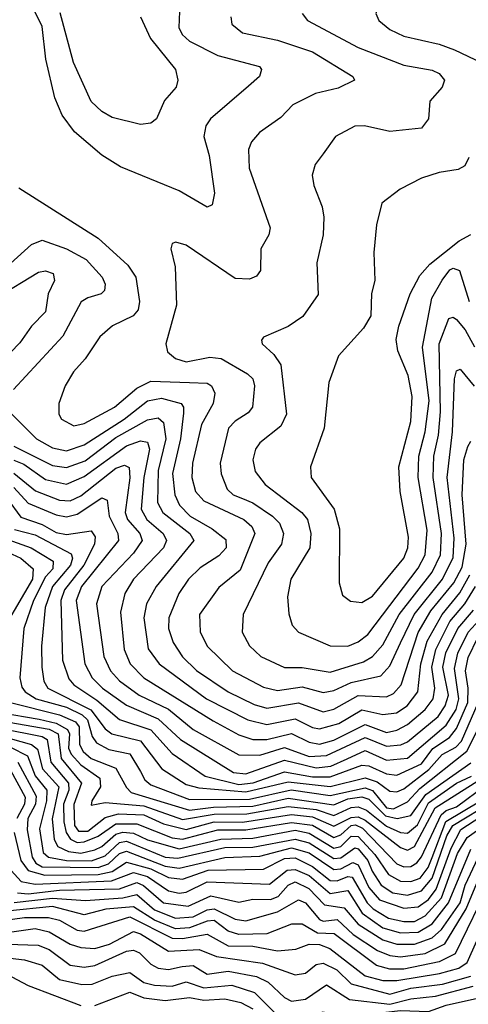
# Model space of a CAD drawing. Extents: x 1308313 to 1441400, y 959662 to 1036319.
# Tile 493 of 656: x 1398961 to 1400238, y 976716 to 979517. Entities that reach past the tile are written whole.
import ezdxf

# ---------------------------------------------------------------- set-up
doc = ezdxf.new("R2010")
doc.units = 0

msp = doc.modelspace()

# ---------------------------------------------------------------- linework, layer by layer
at = {"layer": '0CON10XD'}
for points in [[(1400282.7, 979632.7), (1400205, 979660.4), (1400095, 979641.8), (1400053.7, 979626.4), (1399983.3, 979565), (1399974.5, 979535), (1399983.6, 979515), (1400015, 979488.9), (1400055, 979469.8), (1400155, 979447.3), (1400199.2, 979430.8), (1400296.2, 979385)], [(1399417.1, 979562.9), (1399414.7, 979495), (1399424.2, 979475), (1399445, 979455.8), (1399525, 979415.6), (1399643.8, 979383.8), (1399649.4, 979375), (1399643.5, 979355), (1399612.5, 979327.5), (1399504.6, 979235), (1399490.7, 979215), (1399485.3, 979185), (1399501, 979131), (1399516.1, 979023.9), (1399509.6, 978990.4), (1399495, 978983.3), (1399415, 979030.3), (1399248.7, 979098.7), (1399195, 979131.3), (1399117.7, 979197.7), (1399082.2, 979245), (1399061.2, 979295), (1399035.7, 979405), (1399025, 979497.8), (1398977.6, 979595)], [(1399305.2, 979525), (1399333.9, 979463.9), (1399404.5, 979375), (1399411.1, 979345), (1399406.9, 979325), (1399373.3, 979286.7), (1399350.9, 979235), (1399335, 979222.2), (1399305, 979218.6), (1399225, 979239.1), (1399195, 979255.8), (1399165, 979284.7), (1399114.8, 979395), (1399076.3, 979536.3)], [(1399765.4, 979535), (1399780, 979515), (1399925, 979438), (1400055, 979387.6), (1400135, 979373.2), (1400155, 979363.9), (1400170, 979345), (1400163.8, 979325), (1400128.8, 979285), (1400124.7, 979235), (1400105, 979208.5), (1400015, 979198.7), (1399942.5, 979215), (1399915, 979213.8), (1399860.6, 979185), (1399824.7, 979135.3), (1399802.2, 979105), (1399793.5, 979075), (1399798.5, 979045), (1399822.5, 978985), (1399826.5, 978955), (1399824.7, 978905.3), (1399807.1, 978825), (1399811.2, 978735), (1399767.6, 978672.4), (1399725.8, 978644.2), (1399655.7, 978614.3), (1399649.2, 978605), (1399651.9, 978595), (1399685, 978564.6), (1399704.7, 978535), (1399720.8, 978395), (1399705, 978360.4), (1399645, 978313.6), (1399632.2, 978295), (1399625.3, 978265), (1399631.4, 978231.4), (1399659.7, 978195), (1399764.7, 978115), (1399780.2, 978095), (1399789.7, 978055), (1399786.7, 978015), (1399733.3, 977925), (1399723.7, 977875), (1399727.1, 977827.1), (1399736.8, 977795), (1399754.4, 977775), (1399844.7, 977735.3), (1399895, 977735.2), (1399925, 977747.1), (1399952.4, 977767.6), (1400095, 977957.1), (1400115.8, 977995), (1400120.8, 978065), (1400095.3, 978215), (1400097.2, 978275), (1400115.3, 978345), (1400126.9, 978433.1), (1400107.9, 978585), (1400134.1, 978725), (1400164, 978776), (1400185.3, 978805), (1400195, 978810.2), (1400213.1, 978803.1), (1400240.9, 978715)], [(1399562.2, 979525), (1399565, 979504), (1399595, 979479.4), (1399695, 979458.8), (1399795, 979425.6), (1399909.2, 979355), (1399914, 979345), (1399867.8, 979322.2), (1399802.8, 979307.2), (1399738.6, 979275), (1399705, 979239.2), (1399643.6, 979196.4), (1399620.7, 979169.3), (1399612.7, 979147.3), (1399614.7, 979095), (1399674.6, 978925), (1399670.5, 978905), (1399647.3, 978865), (1399646.5, 978803.5), (1399635, 978787.8), (1399615, 978778.8), (1399575, 978781.1), (1399435, 978875.6), (1399406, 978884), (1399395, 978880), (1399391.4, 978865), (1399404, 978814), (1399407.6, 978705), (1399377.3, 978595), (1399381.9, 978571.9), (1399405, 978552.8), (1399435, 978544.1), (1399502.8, 978557.2), (1399535, 978553), (1399609.7, 978509.7), (1399625.3, 978495), (1399629.6, 978475), (1399623.8, 978415), (1399611.5, 978398.5), (1399574.7, 978375), (1399555.8, 978355), (1399531.5, 978255), (1399535.2, 978225), (1399551.9, 978181.9), (1399569.3, 978165), (1399595, 978154.6), (1399625, 978142.3), (1399680.4, 978105), (1399701.1, 978085), (1399712.5, 978055), (1399706.7, 978025), (1399668.3, 977971.7), (1399597.3, 977825), (1399594.6, 977775), (1399615, 977735.5), (1399647.5, 977705), (1399715, 977674.4), (1399765, 977674.5), (1399845, 977660.4), (1399939.8, 977690.2), (1399965.2, 977705), (1399995, 977738.4), (1400041.2, 977825), (1400135.6, 977945), (1400159.3, 977995), (1400161.8, 978055), (1400138.4, 978215), (1400140.1, 978275), (1400152.9, 978335), (1400158.6, 978401.4), (1400155.1, 978595), (1400183, 978667), (1400195, 978670.8), (1400205, 978664.2), (1400229.2, 978635), (1400256.1, 978586.1)], [(1400239.7, 979125), (1400228.5, 979101.5), (1400209.5, 979090.5), (1400155, 979082.3), (1400105, 979066.2), (1400044, 979035), (1399991.9, 978995), (1399976.6, 978933.4), (1399968.8, 978855), (1399972.2, 978775), (1399962.2, 978737.7), (1399961.1, 978675), (1399940.2, 978639.8), (1399869.1, 978560.9), (1399840.9, 978485), (1399827.7, 978355), (1399789.1, 978245), (1399790.9, 978215), (1399856.4, 978125), (1399871.2, 978068.8), (1399870.4, 977915), (1399879.8, 977879.8), (1399903, 977863), (1399935, 977858.8), (1399965, 977877.5), (1400054.8, 977985), (1400066.4, 978015), (1400067.7, 978045), (1400043.8, 978175), (1400040.2, 978245), (1400074.4, 978374.4), (1400078.5, 978445), (1400067.4, 978505), (1400037.2, 978575), (1400033.2, 978606.8), (1400040.5, 978645), (1400072.7, 978737.3), (1400100.3, 978789.7), (1400128.9, 978821.1), (1400212.2, 978887.8), (1400245, 978905.5)], [(1398959.1, 979039.1), (1399185, 978895.7), (1399268.9, 978818.9), (1399292.1, 978785), (1399302, 978715), (1399298.5, 978691.5), (1399284.6, 978675), (1399225.8, 978645.8), (1399189.2, 978615), (1399147.7, 978552.3), (1399114.7, 978515), (1399090.4, 978475), (1399073.2, 978425), (1399073.1, 978395), (1399080.8, 978380.9), (1399115, 978361.4), (1399145, 978368), (1399231.2, 978415), (1399295, 978469), (1399335, 978489), (1399444.6, 978484.6), (1399495, 978482.9), (1399507.1, 978475), (1399517, 978455), (1399511.7, 978425), (1399478.6, 978365), (1399452.8, 978255), (1399451.5, 978215), (1399461.5, 978175), (1399485, 978148.3), (1399599.4, 978095), (1399621.9, 978075), (1399630.8, 978055), (1399588.8, 977951.2), (1399528.3, 977901.7), (1399473.3, 977825), (1399475, 977776), (1399494.7, 977735), (1399566.9, 977665), (1399655, 977617.8), (1399695, 977609.1), (1399765, 977619), (1399825, 977602.7), (1399855, 977608.2), (1399905, 977631.6), (1399989.3, 977650.7), (1400015, 977678.4), (1400045.6, 977744.4), (1400084.3, 977825), (1400165, 977925.5), (1400195, 977987.1), (1400197.6, 978042.4), (1400178.1, 978215), (1400193.1, 978345), (1400198.4, 978495), (1400205, 978518.1), (1400215, 978523.2), (1400255, 978474.2)], [(1398915.4, 978805), (1398995, 978877), (1399025, 978889.8), (1399095, 978865.6), (1399150.6, 978835), (1399195.7, 978785), (1399204.2, 978765), (1399203.1, 978746.9), (1399192.8, 978737.3), (1399155, 978726.2), (1399136, 978714), (1399083.7, 978616.3), (1398943.8, 978465)], [(1398895, 978726.4), (1399015, 978798.6), (1399035, 978802.2), (1399056.4, 978795), (1399060.8, 978775), (1399042.5, 978737.5), (1399034.5, 978685.5), (1398994.7, 978645), (1398962, 978598), (1398935, 978570.5)], [(1398936.7, 978396.7), (1399009.2, 978325), (1399055, 978298.9), (1399095, 978290.5), (1399145, 978307.2), (1399259, 978381), (1399325, 978432.5), (1399365, 978440.4), (1399420.7, 978425), (1399428, 978415), (1399427.7, 978397.7), (1399418.7, 978325), (1399396.4, 978226.4), (1399402.6, 978165), (1399415.9, 978135.9), (1399446.7, 978105), (1399508.9, 978068.9), (1399547.9, 978037.9), (1399548.9, 978015), (1399528.5, 977991.5), (1399475, 977958.1), (1399441.9, 977925), (1399414.1, 977885), (1399386, 977815), (1399384.8, 977785), (1399398.5, 977745), (1399424.9, 977704.9), (1399465, 977666), (1399555, 977605.1), (1399629, 977569), (1399665, 977558.2), (1399755, 977573.3), (1399825, 977547.9), (1399855, 977555.9), (1399925, 977594.1), (1400005, 977590.6), (1400025, 977600.3), (1400047.3, 977625), (1400095.9, 977774.1), (1400131.6, 977835), (1400197.1, 977915), (1400220.3, 977959.8), (1400231.7, 978025), (1400220.5, 978165), (1400225.3, 978264.7), (1400236.8, 978303.2), (1400245, 978317.8)], [(1398945, 978304.2), (1399055, 978248.5), (1399095, 978243.3), (1399147.6, 978262.4), (1399235, 978328.6), (1399325, 978378.8), (1399355, 978384.8), (1399370.7, 978370.7), (1399377.5, 978325), (1399355.5, 978235), (1399353.2, 978143.2), (1399368.4, 978115), (1399445.8, 978055), (1399456.9, 978035), (1399349.6, 977905), (1399322, 977855), (1399314.8, 977815), (1399327, 977727), (1399358.5, 977685), (1399492.6, 977585), (1399610.7, 977525), (1399665, 977512.4), (1399745, 977527.9), (1399795, 977503.3), (1399815, 977499.7), (1399869.5, 977515), (1399935, 977553.6), (1399995, 977540.6), (1400033.8, 977545), (1400064.1, 977565), (1400094.3, 977605), (1400103.4, 977685), (1400120.7, 977749.3), (1400164, 977825), (1400213.9, 977886.1), (1400242.3, 977937.7)], [(1398945, 978264), (1398972.7, 978252.7), (1399035, 978209.4), (1399095, 978195.4), (1399145, 978217.1), (1399265, 978305.1), (1399305, 978318.6), (1399325.1, 978315.1), (1399331.1, 978295), (1399314.4, 978215), (1399307.5, 978125), (1399323.4, 978095), (1399369.4, 978055), (1399379.2, 978035), (1399370.5, 978015), (1399285.2, 977925), (1399261, 977885), (1399248.2, 977831.8), (1399258.7, 977725), (1399275.9, 977685), (1399314.9, 977644.9), (1399512.1, 977522.1), (1399585, 977482.6), (1399625, 977469.2), (1399665, 977469.2), (1399735, 977486.5), (1399785, 977461.5), (1399815, 977456), (1399855, 977467.5), (1399945, 977512.2), (1400005, 977489.3), (1400035, 977495.6), (1400065, 977511.5), (1400115.7, 977554.3), (1400138.2, 977585), (1400143, 977615), (1400134.3, 977675), (1400145.9, 977725), (1400185.5, 977804.5), (1400228.7, 977855), (1400258.7, 977905)], [(1399006.5, 978176.5), (1399075, 978150.5), (1399105, 978148.5), (1399135, 978162.6), (1399235, 978241.4), (1399259.6, 978249.6), (1399272.9, 978242.9), (1399275, 978213.8), (1399261.8, 978115), (1399268.4, 978095), (1399303.1, 978055), (1399310.2, 978035), (1399285, 977999.5), (1399195.2, 977905), (1399180, 977855), (1399200.8, 977705), (1399219.5, 977665), (1399245.8, 977635.8), (1399301.7, 977595), (1399385, 977555.9), (1399455, 977497.8), (1399585, 977426), (1399644.6, 977424.6), (1399715, 977446.7), (1399785, 977420.9), (1399835, 977423.6), (1399945, 977474.9), (1400005, 977450.1), (1400046.3, 977453.7), (1400065, 977463), (1400152, 977535), (1400172.5, 977565), (1400182.2, 977595), (1400166, 977675), (1400174.2, 977715.7), (1400208.4, 977785), (1400253.1, 977836.9)], [(1398945, 978226.6), (1399006.5, 978176.5)], [(1398945, 978185.8), (1398985, 978141.4), (1399065, 978108.1), (1399095, 978102.8), (1399125, 978110.4), (1399195, 978156.4), (1399210.1, 978150.1), (1399216.4, 978105), (1399240.5, 978055), (1399243, 978035), (1399137.5, 977905), (1399122, 977865), (1399147.2, 977685), (1399167.3, 977645), (1399197, 977615), (1399265, 977566.8), (1399355, 977527.8), (1399418.8, 977468.8), (1399569.6, 977375), (1399605, 977371.8), (1399715, 977410.5), (1399805, 977388.5), (1399846.5, 977393.5), (1399893.8, 977413.8)], [(1398926.1, 978155), (1398965, 978101.5), (1399025, 978081.2), (1399065, 978058.6), (1399095, 978052.2), (1399165, 978063), (1399176, 978046), (1399174.2, 978025), (1399144.3, 977965), (1399089.2, 977895), (1399078.6, 977865), (1399083.3, 977695), (1399101.4, 977641.4), (1399115, 977624.8), (1399180.9, 977580.9), (1399245, 977526.5), (1399335, 977496.3), (1399395, 977429.7), (1399489.3, 977365), (1399585, 977340.9), (1399626, 977346), (1399715, 977377.2), (1399795, 977362.7), (1399845, 977362.8), (1399935, 977396.7), (1399955, 977394.1), (1400005, 977371.4), (1400035, 977367.6), (1400105, 977400.5), (1400136.8, 977443.2), (1400184.9, 977475), (1400205, 977500.2), (1400236.6, 977575), (1400238, 977615), (1400230.1, 977665), (1400237.6, 977702.4), (1400265, 977759)], [(1398946.8, 978066.8), (1399005, 978051.6), (1399107.6, 977997.6), (1399111.3, 977985), (1399105.8, 977965), (1399055, 977904.2), (1399034.2, 977845), (1399023.7, 977735), (1399024.2, 977675), (1399030.2, 977635), (1399041.9, 977615), (1399164.1, 977554.1), (1399205, 977500), (1399223.8, 977485), (1399305.4, 977465.4), (1399365.5, 977385.5), (1399435, 977341.2), (1399471.3, 977331.3), (1399605, 977320), (1399689.3, 977340.7), (1399725, 977349.1), (1399845, 977335.3), (1399945, 977360), (1399978.5, 977348.5), (1400015, 977322.2), (1400035, 977320.7), (1400055, 977329.2), (1400126.1, 977383.9), (1400163.3, 977426.7), (1400202.6, 977447.4), (1400218.4, 977465), (1400266.3, 977573.7)], [(1398927.9, 978037.9), (1398994.3, 978015), (1399056.5, 977976.5), (1399055.6, 977955), (1399035, 977932.2), (1399000.5, 977865), (1398973.5, 977785), (1398961.8, 977645), (1398967.8, 977617.8), (1398977, 977605), (1399008.5, 977585), (1399095, 977561.3), (1399139.6, 977539.6), (1399154.8, 977525), (1399167.6, 977477.6), (1399179.5, 977459.5), (1399215, 977440.5), (1399275, 977428.6), (1399305, 977378.4), (1399317.6, 977355), (1399335, 977340.1), (1399445, 977298.8), (1399615, 977299.5), (1399734.2, 977325.8), (1399845, 977310.2), (1399945, 977332), (1399965, 977324.2), (1400005, 977275.1), (1400025, 977272.5), (1400065, 977291.6), (1400099.7, 977330.3), (1400233.8, 977436.2), (1400293.9, 977555)], [(1398915, 978007.7), (1398964.8, 977984.8), (1398999.8, 977955), (1398998.2, 977925), (1398975, 977886.6), (1398909.2, 977775)], [(1399893.8, 977413.8), (1399945, 977438), (1400005, 977410.2), (1400065, 977416.1), (1400175, 977510.1), (1400204, 977555), (1400211.3, 977585), (1400198.8, 977671.2), (1400208.2, 977715), (1400237.5, 977775), (1400279.5, 977820.5)], [(1398935, 977574.4), (1399075, 977539.8), (1399120, 977520), (1399130.7, 977505), (1399131.8, 977455), (1399142.4, 977435), (1399165.2, 977415.2), (1399235, 977387.6), (1399265, 977332.7), (1399278.9, 977318.9), (1399445, 977268.7), (1399513, 977277), (1399625, 977279.7), (1399725, 977302.7), (1399855, 977283.5), (1399895, 977300.1), (1399935, 977306.1), (1399955, 977299.1), (1400002.5, 977252.5), (1400035.6, 977244.4), (1400075, 977252.9), (1400117.3, 977312.7), (1400245, 977403.3)], [(1398905.7, 977545.7), (1399016.8, 977526.8), (1399065, 977515.8), (1399097.6, 977497.6), (1399102.9, 977485), (1399099.9, 977445), (1399107.6, 977427.6), (1399135, 977396.9), (1399189.3, 977359.3), (1399191.6, 977335), (1399166.9, 977295), (1399165, 977282.2), (1399205, 977290), (1399315, 977280.1), (1399425, 977241.9), (1399515, 977256.5), (1399607.7, 977257.7), (1399725, 977278.6), (1399805, 977270.4), (1399855, 977253.2), (1399905, 977276.1), (1399925, 977277.5), (1399948.6, 977268.6), (1400005, 977222.9), (1400045, 977205.1), (1400065, 977203.2), (1400093.4, 977226.6), (1400125, 977289), (1400205, 977345.5), (1400246.8, 977365)], [(1398886.2, 977526.2), (1399045, 977499.1), (1399071.1, 977485), (1399079.8, 977415), (1399137.7, 977345), (1399115.4, 977284.6), (1399117.7, 977225), (1399128.6, 977208.6), (1399155, 977208.3), (1399205, 977247.7), (1399242.4, 977257.6), (1399315, 977254.8), (1399370.3, 977229.7), (1399435, 977213.7), (1399515, 977235.3), (1399595, 977234.5), (1399735, 977255.5), (1399795, 977249.2), (1399855, 977222.7), (1399905, 977247.5), (1399925, 977249), (1399945, 977239.6), (1400045, 977161.7), (1400065, 977154), (1400085.3, 977164.7), (1400144, 977275), (1400273.1, 977356.9)], [(1398905, 977501.5), (1399025, 977477.4), (1399039.2, 977469.2), (1399050.3, 977405), (1399100.7, 977345), (1399100.9, 977325), (1399086.1, 977285), (1399086.9, 977235), (1399093.9, 977205), (1399105.9, 977185.9), (1399125, 977176.6), (1399145, 977178.2), (1399185, 977193.9), (1399235, 977229.7), (1399295, 977229.8), (1399395, 977190), (1399425, 977185.4), (1399525, 977211.9), (1399605, 977212), (1399735, 977233.6), (1399795, 977225.2), (1399855, 977190.6), (1399875, 977197.7), (1399905, 977224.6), (1399916.7, 977226.7), (1399936.9, 977216.9), (1400035, 977115.4), (1400055, 977107.5), (1400075, 977108.3), (1400092, 977118), (1400104.9, 977135.1), (1400160.7, 977255), (1400175, 977267), (1400205, 977277.7), (1400289.3, 977340.7)], [(1398910.9, 977479.1), (1398995, 977454.6), (1399012.2, 977442.2), (1399026.2, 977386.2), (1399073.1, 977335), (1399053.9, 977243.9), (1399059.2, 977185), (1399070.3, 977165), (1399100.2, 977150.2), (1399135, 977145.7), (1399175, 977155.1), (1399195, 977164.7), (1399235, 977200), (1399255, 977206.1), (1399285, 977203.2), (1399325, 977184.2), (1399415, 977157.9), (1399533.9, 977186.1), (1399625, 977188.7), (1399745, 977211.6), (1399785, 977202.8), (1399855, 977160.3), (1399875, 977164.9), (1399905, 977194.1), (1399925, 977193.5), (1399972.4, 977142.3), (1400010.6, 977085), (1400045, 977065.9), (1400075, 977065.3), (1400100.7, 977075), (1400124.3, 977105), (1400135, 977134), (1400173.9, 977236.1), (1400272.7, 977295)], [(1398935, 977447.2), (1398983.1, 977423.1), (1399005, 977365.7), (1399038.6, 977325), (1399037.6, 977295), (1399017.8, 977215), (1399028.1, 977148.1), (1399043.3, 977135), (1399095, 977124.7), (1399166, 977124), (1399205, 977138.3), (1399245, 977176.7), (1399265, 977179.7), (1399375.2, 977135), (1399411.5, 977131.5), (1399545, 977162.5), (1399625, 977162.7), (1399745, 977186), (1399785, 977175.7), (1399855, 977130.4), (1399875, 977132.3), (1399915, 977161.4), (1399925, 977158.1), (1399952.1, 977125), (1399964.6, 977094.6), (1399989.8, 977055), (1400023.5, 977033.5), (1400065, 977026.1), (1400105, 977038.7), (1400135, 977075), (1400176.7, 977195), (1400194, 977225), (1400306.8, 977293.2)], [(1398956.2, 977405), (1399008, 977308), (1399006.8, 977285), (1398984.1, 977245), (1398982.5, 977212.5), (1398996.7, 977135), (1399007.4, 977117.4), (1399025, 977107.2), (1399184.4, 977105.6), (1399214.4, 977115.6), (1399245, 977145.4), (1399265, 977151.2), (1399375, 977109), (1399415, 977103.7), (1399545, 977133.5), (1399645, 977137), (1399735, 977160.7), (1399785, 977147.3), (1399855, 977099.1), (1399875, 977101.7), (1399909.1, 977119.1), (1399925, 977113), (1399955, 977048.4), (1399985, 977013.5), (1400055, 976989.2), (1400095, 976993.5), (1400125, 977014.1), (1400146.2, 977043.8), (1400189.4, 977160.6), (1400216.9, 977213.1), (1400315, 977276.6)], [(1398935, 977382.4), (1398976.9, 977305), (1398975.4, 977285), (1398953.4, 977245)], [(1398945.3, 977205), (1398964.3, 977125), (1398985, 977097), (1399033.1, 977083.1), (1399185, 977085.3), (1399225, 977094), (1399265, 977120.4), (1399335, 977101.8), (1399385, 977077.1), (1399425, 977072.2), (1399497.3, 977097.3), (1399655, 977100.1), (1399715, 977130.7), (1399745, 977132.2), (1399795, 977107.9), (1399845, 977068.2), (1399865, 977066.8), (1399895, 977079.2), (1399907.7, 977077.7), (1399950.7, 977005), (1399967.4, 976987.4), (1400011.4, 976961.4), (1400055, 976951.6), (1400085, 976951.9), (1400115, 976967.5), (1400161.6, 977018.4), (1400207.8, 977145), (1400235, 977190.2), (1400324.7, 977255.3)], [(1399672.4, 977057.6), (1399722.4, 977097.6), (1399745, 977099.9), (1399785, 977082), (1399845, 977031.4), (1399895, 977039.9), (1399935.9, 976975), (1399995, 976933.1), (1400045, 976919), (1400095, 976921.4), (1400135, 976944.5), (1400182, 977005), (1400245, 977157.3)], [(1399370.9, 977005), (1399440.6, 976995), (1399505, 977024.7), (1399585, 977006.9), (1399625, 977014.6), (1399675, 977014.3), (1399697.3, 977022.7), (1399725.5, 977055), (1399745, 977064.7), (1399784.3, 977045), (1399828.7, 976998.7), (1399885, 976990.1), (1399924.4, 976944.4), (1399995, 976899.6), (1400035, 976886.8), (1400085, 976887.2), (1400135, 976904.7), (1400161.4, 976928.6), (1400214.6, 977005), (1400229.6, 977055), (1400266, 977134)], [(1398936.8, 977096.8), (1398965.6, 977065.6), (1399005, 977058.1), (1399222.9, 977067.2), (1399285, 977090.8), (1399325, 977079.6), (1399385, 977038.3), (1399415, 977031.8), (1399435.4, 977034.6), (1399495, 977064.1), (1399672.4, 977057.6)], [(1399148.9, 977011.1), (1399255, 977019.1), (1399295, 977028.2), (1399345, 976984.3), (1399405, 976961.3), (1399454.7, 976965), (1399495, 976984.6), (1399515, 976987.6), (1399575, 976958.4), (1399605, 976953.4), (1399695, 976978.9), (1399755, 977013.6), (1399775, 977004.9), (1399815, 976956.9), (1399825, 976952), (1399865, 976957.2), (1399910, 976915), (1399979.4, 976869.4), (1400015, 976855.1), (1400045, 976850.9), (1400115, 976860.3), (1400171.7, 976888.3), (1400232.4, 976987.6), (1400276.5, 977095)], [(1400302.2, 977067.8), (1400200.5, 976859.5), (1400155, 976837.2), (1400055, 976815.7), (1400015, 976815.5), (1399976.5, 976826.5), (1399856.4, 976916.4), (1399808.6, 976918.6), (1399765, 976944.1), (1399735, 976944.2), (1399665, 976916.4), (1399585, 976914.2), (1399555, 976924.4), (1399515, 976954), (1399495, 976952.6), (1399445, 976933.1), (1399405, 976930.8), (1399345, 976955.2), (1399285, 976993.5), (1399206.6, 976986.6), (1399145, 976970.7), (1399055, 976994.1), (1398925, 976980.5)], [(1398955, 977032.9), (1398985, 977030.4), (1399075, 977040.7), (1399245, 977044.1), (1399295, 977062), (1399313.7, 977053.7), (1399370.9, 977005)], [(1398945.9, 977005.9), (1399055, 977017.9), (1399148.9, 977011.1)], [(1400235.1, 976834.9), (1400321.4, 977028.6)], [(1398885, 976950.7), (1398975, 976962.7), (1399043.3, 976963.3), (1399075, 976955.1), (1399125, 976927.2), (1399145, 976923.8), (1399275, 976964.4), (1399395, 976903.7), (1399425, 976903), (1399495.1, 976915.1), (1399555, 976882.1), (1399625, 976881.6), (1399695, 976868.5), (1399746.9, 976873.1), (1399785, 976887.3), (1399815, 976886.5), (1399843.8, 976875), (1399945, 976796.7), (1399995, 976783.7), (1400035, 976783.2), (1400156, 976804), (1400211.3, 976818.7), (1400235.1, 976834.9)], [(1398884.5, 976914.5), (1399005, 976931.5), (1399045, 976922), (1399105, 976887.5), (1399135, 976878), (1399175, 976874.6), (1399216.7, 976886.7), (1399285, 976922.9), (1399305, 976916.6), (1399385, 976867.5), (1399472, 976872), (1399521.9, 976851.9), (1399652.7, 976832.7), (1399745, 976799.8), (1399775, 976804.1), (1399805, 976829), (1399825, 976832.7), (1399863.6, 976813.6), (1399905, 976774.2), (1400015, 976744.6), (1400075, 976761.6), (1400165, 976773.5), (1400245, 976796.4)], [(1398927.1, 976887.1), (1399014.1, 976884.1), (1399045, 976871.5), (1399105, 976827.6), (1399145, 976821.2), (1399175, 976826.4), (1399265, 976867.2), (1399285, 976870.1), (1399302.6, 976862.6), (1399335, 976830.4), (1399355, 976819), (1399385, 976814.6), (1399423.8, 976823.8)], [(1398901.4, 976851.4), (1398975, 976842.8), (1399025, 976827.3), (1399075, 976786.2), (1399138.1, 976771.9), (1399167.2, 976772.8), (1399225, 976796.1), (1399275, 976806.8), (1399315, 976778.2), (1399345, 976770.2), (1399395, 976768), (1399435, 976779.9), (1399485, 976763), (1399565, 976770.4), (1399629.3, 976749.3), (1399685, 976694.9)], [(1399423.8, 976823.8), (1399455, 976826), (1399495, 976801.9), (1399555, 976809.9), (1399635.1, 976795.1), (1399668.8, 976778.8), (1399715, 976735.2), (1399735, 976724.5), (1399775, 976730.3), (1399835, 976771), (1399899.6, 976729.6), (1400015, 976716.3), (1400075, 976731.6), (1400145, 976739.4), (1400252.2, 976767.8)], [(1398923.1, 976803.1), (1398985, 976769.2), (1399135, 976712.7)], [(1399175, 976712.4), (1399275, 976750.1), (1399315, 976734.5), (1399375, 976726.8), (1399445, 976735.1), (1399485, 976727.9), (1399545, 976731.9), (1399590.8, 976720.8), (1399625, 976702.8)], [(1399685, 976694.9), (1399715, 976668.9), (1399735, 976663), (1399825, 976694.7), (1399855.2, 976685.2), (1399945, 976686.5), (1400045, 976697.9), (1400124.9, 976695.1), (1400175, 976713.5), (1400298.7, 976741.3)]]:
    msp.add_lwpolyline(points, dxfattribs=at)

doc.saveas('drawing.dxf')
